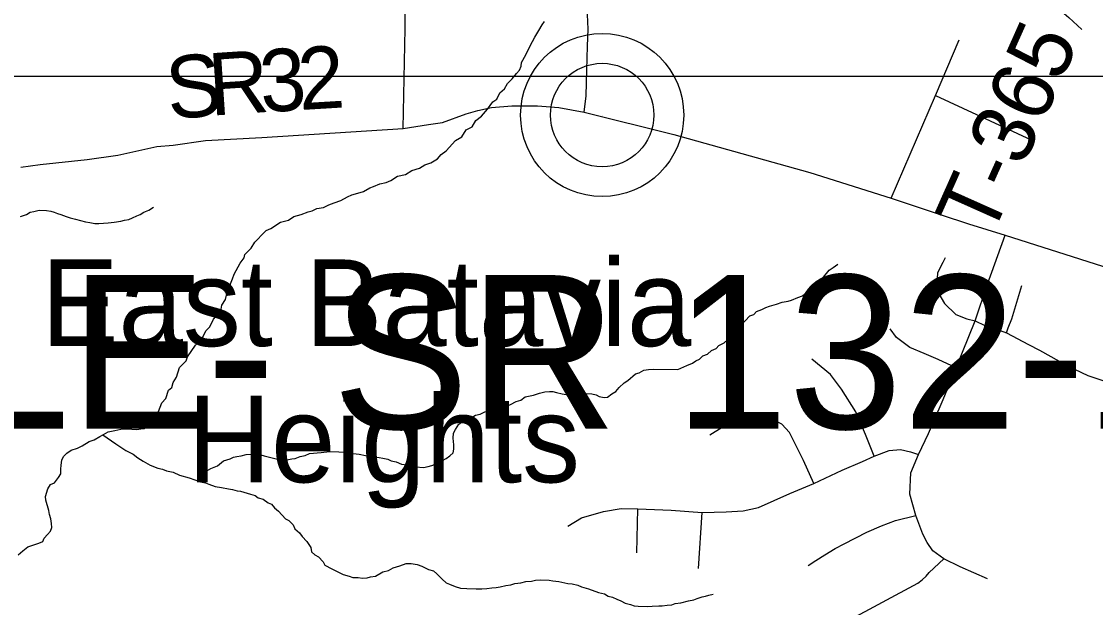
# Model space of a CAD drawing. Extents: x 0 to 34, y 0 to 22.
# Drawn here: x 6.245 to 7.224, y 16.702 to 17.237 of the extents above; entities that cross this region are included whole.
import ezdxf

# ---------------------------------------------------------------- set-up
doc = ezdxf.new("R2010")
doc.units = 0
for name, color, linetype in [('GM_X_County_Road', 7, 'Continuous'), ('GM_X_County_Road_Text', 7, 'Continuous'), ('GM_X_Minor_River', 7, 'Continuous'), ('GM_X_Township_Road', 7, 'Continuous'), ('GM_X_Township_Road_Text', 7, 'Continuous'), ('GM_X_Unincorporated', 7, 'Continuous'), ('GM_X_Unincorporated_Location', 7, 'Continuous'), ('GM_X_Unincorporated_Text', 7, 'Continuous'), ('SH_Masking', 7, 'Continuous'), ('SH_Text', 7, 'Continuous')]:
    doc.layers.add(name, color=color, linetype=linetype)

msp = doc.modelspace()

# ---------------------------------------------------------------- linework, layer by layer
at = {"layer": 'GM_X_County_Road'}
for points in [[(6.59288, 17.13891), (6.59481, 17.23018), (6.59482, 17.24848), (6.59551, 17.25377), (6.59728, 17.25826), (6.61233, 17.27149), (6.64274, 17.2933), (6.67322, 17.31386), (6.76838, 17.37833), (6.86159, 17.4425), (6.87197, 17.44909)], [(6.24415, 17.1038), (6.26184, 17.10633), (6.30479, 17.11088), (6.33268, 17.1148), (6.36822, 17.12276), (6.38302, 17.12393), (6.41268, 17.12806), (6.46397, 17.13084), (6.59288, 17.13891), (6.61604, 17.14277), (6.62864, 17.1446), (6.65024, 17.15242), (6.66099, 17.15545), (6.6734, 17.15821), (6.69188, 17.15959), (6.71532, 17.15986), (6.7349, 17.15821), (6.75806, 17.15407), (6.83969, 17.13367), (6.96379, 17.09892), (7.03797, 17.07548), (7.08374, 17.06031), (7.10857, 17.05204), (7.14199, 17.04195), (7.27835, 16.9983)]]:
    msp.add_lwpolyline(points, dxfattribs=at)
at = {"layer": 'GM_X_Minor_River'}
for points in [[(7.14007, 17.29353), (7.16379, 17.27157), (7.17579, 17.26186), (7.18739, 17.25102), (7.20013, 17.24015), (7.21201, 17.22931)], [(6.65581, 17.14044), (6.65933, 17.14646), (6.66434, 17.15018), (6.66977, 17.15654), (6.67482, 17.1633), (6.67829, 17.1659), (6.68105, 17.17155), (6.68529, 17.17528), (6.68803, 17.18018), (6.69228, 17.18429), (6.69617, 17.18916), (6.69888, 17.19215), (6.70046, 17.19593), (6.7009, 17.19934), (6.70482, 17.20612), (6.70876, 17.21442), (6.71307, 17.22232), (6.7166, 17.22835), (6.71973, 17.23361), (6.72168, 17.23662)], [(6.27153, 16.78336), (6.27045, 16.78718), (6.26976, 16.79099), (6.26687, 16.80017), (6.26655, 16.8036), (6.26895, 16.81078), (6.27129, 16.81454), (6.27474, 16.816), (6.27862, 16.82087), (6.28058, 16.82426), (6.28065, 16.82844), (6.28109, 16.83223), (6.28155, 16.83679), (6.28313, 16.84018), (6.28622, 16.84317), (6.29007, 16.84576), (6.2958, 16.84756), (6.30002, 16.84977), (6.30655, 16.85383), (6.31114, 16.85527), (6.31613, 16.85823), (6.31958, 16.86007), (6.3238, 16.86265), (6.32991, 16.86369), (6.33525, 16.86511), (6.3383, 16.86544), (6.3421, 16.86537), (6.34551, 16.86493), (6.35007, 16.86485), (6.3535, 16.86517), (6.35655, 16.8655), (6.36232, 16.86958), (6.36505, 16.87333), (6.36813, 16.87632), (6.36974, 16.88123), (6.37291, 16.88916), (6.3764, 16.8929), (6.37881, 16.90046), (6.38189, 16.90307), (6.38311, 16.90761), (6.38623, 16.9125), (6.38904, 16.92119), (6.39484, 16.92718), (6.39605, 16.93095), (6.40345, 16.94147), (6.40885, 16.94632), (6.41279, 16.95461), (6.41666, 16.95835), (6.41981, 16.96513), (6.42408, 16.97), (6.42681, 16.97452), (6.42763, 16.97792), (6.43076, 16.98319), (6.43199, 16.98849), (6.43437, 16.99454), (6.43556, 16.99755), (6.43716, 17.00209), (6.43875, 17.00624), (6.44229, 17.01303), (6.44424, 17.01641), (6.44775, 17.02129), (6.44856, 17.02432), (6.45436, 17.02992), (6.45749, 17.03557), (6.46058, 17.03856), (6.4633, 17.04155), (6.46793, 17.04603), (6.47215, 17.04786), (6.48099, 17.05379), (6.48824, 17.05556), (6.49324, 17.05889), (6.49973, 17.06068), (6.50624, 17.06323), (6.51005, 17.06392), (6.51427, 17.06613), (6.52037, 17.06716), (6.52497, 17.06936), (6.52995, 17.07117), (6.53606, 17.07335), (6.5422, 17.07666), (6.54604, 17.0785), (6.54948, 17.07957), (6.55673, 17.08173), (6.56249, 17.08505), (6.56593, 17.08613), (6.57168, 17.08869), (6.5774, 17.08973), (6.58161, 17.09156), (6.58776, 17.09563), (6.59501, 17.09702), (6.60077, 17.10072), (6.60766, 17.10288), (6.61265, 17.10584), (6.618, 17.10765), (6.62415, 17.11134), (6.62764, 17.11546), (6.63225, 17.1188), (6.64077, 17.12816), (6.64653, 17.13148), (6.65044, 17.13787), (6.65581, 17.14044)], [(6.24384, 17.05873), (6.2492, 17.06053), (6.25266, 17.06275), (6.25609, 17.06345), (6.26105, 17.06451), (6.26751, 17.06439), (6.27168, 17.06356), (6.27471, 17.06275), (6.27773, 17.06155), (6.28076, 17.06074), (6.28566, 17.05875), (6.28906, 17.05755), (6.29398, 17.05632), (6.30307, 17.05388), (6.30724, 17.05343), (6.31179, 17.05259), (6.31521, 17.05252), (6.32397, 17.05313), (6.3293, 17.0538), (6.33539, 17.05445), (6.33883, 17.05553), (6.34265, 17.05622), (6.34609, 17.05768), (6.34992, 17.05952), (6.35298, 17.0606), (6.35644, 17.06282), (6.36104, 17.06465), (6.36526, 17.06723)], [(6.87824, 16.93843), (6.88095, 16.94142), (6.88555, 16.94362), (6.88902, 16.94661), (6.8921, 16.94883), (6.89405, 16.95184), (6.89755, 16.95634), (6.90218, 16.96082), (6.9049, 16.96381), (6.90915, 16.9683), (6.91259, 16.96938), (6.9153, 16.97237), (6.9199, 16.9742), (6.92373, 16.97603), (6.92717, 16.97711), (6.93328, 16.9789), (6.93863, 16.98071), (6.94398, 16.98176), (6.94703, 16.98246), (6.95277, 16.98502), (6.95698, 16.98647), (6.96122, 16.98982), (6.96735, 16.99275), (6.97044, 16.99574), (6.97393, 16.99948), (6.97628, 17.00362), (6.98133, 17.00999), (6.98517, 17.01221), (6.9894, 17.01555)], [(6.40557, 16.81796), (6.41248, 16.82307), (6.41331, 16.82686), (6.41752, 16.82907), (6.42365, 16.83162), (6.42905, 16.83609), (6.43516, 16.83788), (6.43823, 16.83935), (6.44128, 16.84005), (6.44509, 16.84075), (6.44967, 16.84181), (6.45462, 16.8421), (6.4588, 16.84203), (6.46298, 16.84157), (6.466, 16.84076), (6.47092, 16.83953), (6.47698, 16.8379), (6.48381, 16.83702), (6.48838, 16.83732), (6.49143, 16.83803), (6.49448, 16.83836), (6.49907, 16.84018), (6.50364, 16.84086), (6.50748, 16.84269), (6.51814, 16.84364), (6.52576, 16.84465), (6.53412, 16.8445), (6.53905, 16.84403), (6.54436, 16.84318), (6.55271, 16.84227), (6.56445, 16.83978), (6.57091, 16.83929), (6.57432, 16.83847), (6.57886, 16.83763), (6.58188, 16.83606), (6.58643, 16.83522), (6.59133, 16.83323), (6.59855, 16.83234), (6.6046, 16.83071), (6.61143, 16.83021), (6.61563, 16.8309), (6.61907, 16.83198), (6.62404, 16.83379), (6.62865, 16.83637), (6.6321, 16.83821), (6.63556, 16.84081), (6.63865, 16.84342), (6.63909, 16.84683), (6.63915, 16.85064), (6.63849, 16.85673), (6.63895, 16.86128), (6.64053, 16.86468), (6.64365, 16.86956), (6.64827, 16.8729), (6.65362, 16.87471), (6.65899, 16.87766), (6.66319, 16.87872), (6.66741, 16.88093), (6.67389, 16.88196), (6.6823, 16.88485), (6.6865, 16.88554), (6.69071, 16.88736), (6.69608, 16.89031), (6.70028, 16.89138), (6.70413, 16.89435), (6.71177, 16.89612), (6.71712, 16.89792), (6.72208, 16.89898), (6.72627, 16.89928), (6.72931, 16.89923), (6.73272, 16.89841), (6.73802, 16.89718), (6.74522, 16.89591), (6.74826, 16.89586), (6.75169, 16.89618), (6.75627, 16.89723), (6.75969, 16.89755), (6.76501, 16.89708), (6.7688, 16.89625), (6.77181, 16.89468), (6.77636, 16.89384), (6.77941, 16.89417), (6.78326, 16.89714), (6.78672, 16.89936), (6.78982, 16.90311), (6.79445, 16.90721), (6.79791, 16.90943), (6.80485, 16.91539), (6.8083, 16.91647), (6.81251, 16.91868), (6.81671, 16.91936), (6.8209, 16.91967), (6.84332, 16.91927), (6.85174, 16.92293), (6.85672, 16.92512), (6.8598, 16.92735), (6.86325, 16.92881), (6.86634, 16.93179), (6.87055, 16.93324), (6.87402, 16.9366), (6.87824, 16.93843)], [(6.31911, 16.85981), (6.33084, 16.8515), (6.33987, 16.84564), (6.34665, 16.8421), (6.35078, 16.83899), (6.35567, 16.83586), (6.36207, 16.83232), (6.36925, 16.82954), (6.37342, 16.8287), (6.37719, 16.82712), (6.38326, 16.82587), (6.38891, 16.82311), (6.39762, 16.82068), (6.4082, 16.81707), (6.41275, 16.81622), (6.41577, 16.81503), (6.42143, 16.81265), (6.42712, 16.81179), (6.43356, 16.81054), (6.43736, 16.81009), (6.44151, 16.80887), (6.44455, 16.80844), (6.45061, 16.80681), (6.45363, 16.80562), (6.45779, 16.80441), (6.4608, 16.80245), (6.46534, 16.80123), (6.46984, 16.79773), (6.47286, 16.79654), (6.47547, 16.79345), (6.47922, 16.79034), (6.48557, 16.78339), (6.48858, 16.78181), (6.4927, 16.77794), (6.49416, 16.77411), (6.49828, 16.77062), (6.50088, 16.76715), (6.50499, 16.76252), (6.5087, 16.75713), (6.5094, 16.75332), (6.51239, 16.7506), (6.51578, 16.74864), (6.51988, 16.74401), (6.52135, 16.74094), (6.52776, 16.73779), (6.53267, 16.73542), (6.53832, 16.73266), (6.54362, 16.73104), (6.54702, 16.72984), (6.55196, 16.72976), (6.55575, 16.72931), (6.55994, 16.72962), (6.56299, 16.73032), (6.56757, 16.731), (6.57448, 16.73506), (6.57944, 16.73611), (6.58366, 16.7387), (6.58978, 16.7405), (6.59551, 16.74267), (6.60008, 16.74259), (6.60576, 16.74173), (6.60992, 16.74014), (6.61595, 16.73699), (6.62049, 16.73577), (6.62349, 16.73306), (6.62835, 16.72841), (6.63209, 16.72492), (6.63512, 16.72373), (6.64041, 16.72174), (6.64532, 16.72013), (6.65101, 16.71965), (6.65938, 16.7195), (6.6647, 16.71941), (6.66926, 16.71971), (6.67384, 16.72039), (6.67765, 16.7207), (6.68146, 16.72139), (6.68642, 16.72245), (6.69099, 16.72312), (6.69481, 16.7242), (6.70015, 16.72487), (6.70473, 16.72631), (6.71006, 16.72659), (6.71349, 16.72729), (6.71806, 16.72759), (6.72604, 16.72745), (6.72945, 16.72663), (6.73476, 16.72616), (6.7431, 16.72449), (6.7469, 16.72404), (6.7522, 16.72281), (6.75559, 16.72123), (6.76203, 16.71959), (6.77109, 16.71601), (6.77639, 16.71478), (6.77978, 16.71282), (6.78395, 16.71198), (6.78772, 16.71002), (6.79149, 16.70843), (6.79526, 16.70647), (6.80018, 16.70524)], [(6.2417, 16.75043), (6.24595, 16.75416), (6.25057, 16.75788), (6.25516, 16.75932), (6.26051, 16.76112), (6.26434, 16.76257), (6.26553, 16.76559), (6.26863, 16.76896), (6.27134, 16.77196), (6.27254, 16.77536), (6.27222, 16.77916), (6.27153, 16.78336)], [(6.80018, 16.70524), (6.80358, 16.70404), (6.80738, 16.70359), (6.81574, 16.70344), (6.81993, 16.70375), (6.82601, 16.70402), (6.82906, 16.70397), (6.83363, 16.70465), (6.83782, 16.70495), (6.84088, 16.70604), (6.84621, 16.70671), (6.85308, 16.70849), (6.85804, 16.70954), (6.8611, 16.71063), (6.86569, 16.71207), (6.86874, 16.71277), (6.8718, 16.71386), (6.87562, 16.71455)]]:
    msp.add_lwpolyline(points, dxfattribs=at)
at = {"layer": 'GM_X_Township_Road'}
for p, q in [((7.07846, 17.16925), (7.16571, 17.12877)), ((6.80605, 16.75237), (6.8069, 16.79249)), ((6.8623, 16.73815), (6.86548, 16.78909))]:
    msp.add_line(p, q, dxfattribs=at)
for points in [[(6.75806, 17.15407), (6.75972, 17.16897), (6.76027, 17.19213), (6.7611, 17.21419), (6.76165, 17.22964), (6.76082, 17.24976), (6.76288, 17.28846), (6.76647, 17.33722), (6.76838, 17.37833)], [(7.03797, 17.07548), (7.07846, 17.16925), (7.10013, 17.21972)], [(7.11457, 16.96363), (7.1259, 16.9973), (7.14199, 17.04195)], [(7.08733, 17.02122), (7.08501, 17.01694), (7.08019, 17.00749), (7.07966, 16.99697), (7.08144, 16.98824), (7.08652, 16.97952), (7.09713, 16.96951), (7.10694, 16.96559), (7.11457, 16.96363), (7.12355, 16.95945), (7.13151, 16.95699), (7.14314, 16.95271), (7.16335, 16.9423), (7.17344, 16.937), (7.19874, 16.92282), (7.21752, 16.91384), (7.23098, 16.90935), (7.24833, 16.90364), (7.26302, 16.89936), (7.29056, 16.89017)], [(7.14314, 16.95271), (7.14477, 16.9574), (7.14814, 16.96567), (7.15712, 16.99587)], [(7.1258, 16.72873), (7.10099, 16.73957), (7.08616, 16.74698), (7.07595, 16.75397), (7.07082, 16.76184), (7.06683, 16.76935), (7.06048, 16.78626), (7.05508, 16.80575), (7.05579, 16.82523), (7.06307, 16.8419), (7.07199, 16.86092), (7.07692, 16.87219), (7.0855, 16.8919), (7.09726, 16.92077), (7.11457, 16.96363)], [(7.09726, 16.92077), (7.08077, 16.92842), (7.06823, 16.93406), (7.0551, 16.93957), (7.04287, 16.94843), (7.03706, 16.95637)], [(7.02246, 16.84049), (7.01458, 16.86008), (7.00588, 16.88068), (6.99272, 16.90147), (6.98266, 16.91492), (6.96577, 16.92885)], [(6.96751, 16.81537), (6.95791, 16.83631), (6.95091, 16.85032), (6.94518, 16.862), (6.93838, 16.86963), (6.92629, 16.87537), (6.9161, 16.8777), (6.89742, 16.87494), (6.87248, 16.85945)], [(6.74315, 16.77663), (6.7557, 16.78433), (6.7757, 16.78994), (6.79183, 16.7927), (6.8069, 16.79249), (6.83746, 16.79121), (6.86548, 16.78909), (6.88755, 16.78952), (6.90311, 16.7906), (6.91708, 16.79374), (6.94545, 16.80645), (6.96751, 16.81537), (6.99334, 16.82758), (7.01189, 16.83556), (7.02246, 16.84049), (7.03631, 16.84542), (7.0464, 16.84659), (7.05556, 16.84425), (7.06307, 16.8419)], [(6.96235, 16.74083), (6.96916, 16.74517), (6.97761, 16.75034), (6.987, 16.75621), (6.99498, 16.76044), (7.01588, 16.771), (7.02926, 16.77686), (7.04194, 16.7818), (7.06048, 16.78626)], [(6.99777, 16.69016), (7.0622, 16.7245), (7.06637, 16.72765), (7.06982, 16.73093), (7.07277, 16.73444), (7.08616, 16.74698)]]:
    msp.add_lwpolyline(points, dxfattribs=at)
at = {"layer": 'GM_X_Unincorporated'}
for radius in [0.0744, 0.04716]:
    msp.add_circle((6.77442, 17.15133), radius, dxfattribs=at)
at = {"layer": 'GM_X_Unincorporated_Location'}
msp.add_line((6.77442, 17.15133), (6.77442, 17.15133), dxfattribs=at)
at = {"layer": 'SH_Masking'}
msp.add_lwpolyline([(7.80318, 16.62684), (5.84524, 16.62684), (5.84524, 17.18665), (7.80318, 17.18665)], close=True, dxfattribs=at)
at = {"layer": 'SH_Text'}
msp.add_lwpolyline([(7.80318, 16.62684), (5.84524, 16.62684), (5.84524, 17.18665), (7.80318, 17.18665)], close=True, dxfattribs=at)

# ---------------------------------------------------------------- texts
at = {"layer": 'GM_X_County_Road_Text'}
for s, rotation, p in [('3', 3.43675, (6.46359, 17.15373)), ('2', 3.43155, (6.49853, 17.15583)), ('S', 5.31961, (6.37935, 17.14715)), ('R', 3.75722, (6.41711, 17.15068))]:
    msp.add_text(s, height=0.05682, rotation=rotation, dxfattribs=at).set_placement(p)
at = {"layer": 'GM_X_Township_Road_Text'}
msp.add_text('T-365', height=0.056818, rotation=65.95106, dxfattribs=at).set_placement((7.12874, 17.03738))
at = {"layer": 'GM_X_Unincorporated_Text'}
for s, height, p in [('East Batavia', 0.0789773, (6.2628, 16.94074)), ('Heights', 0.078977, (6.39614, 16.81657))]:
    msp.add_text(s, height=height, rotation=0.00001, dxfattribs=at).set_placement(p)
at = {"layer": 'SH_Text'}
msp.add_text('CLE- SR 132-12.64', height=0.1399997, dxfattribs=at).set_placement((6.04951, 16.86546))

doc.saveas('drawing.dxf')
